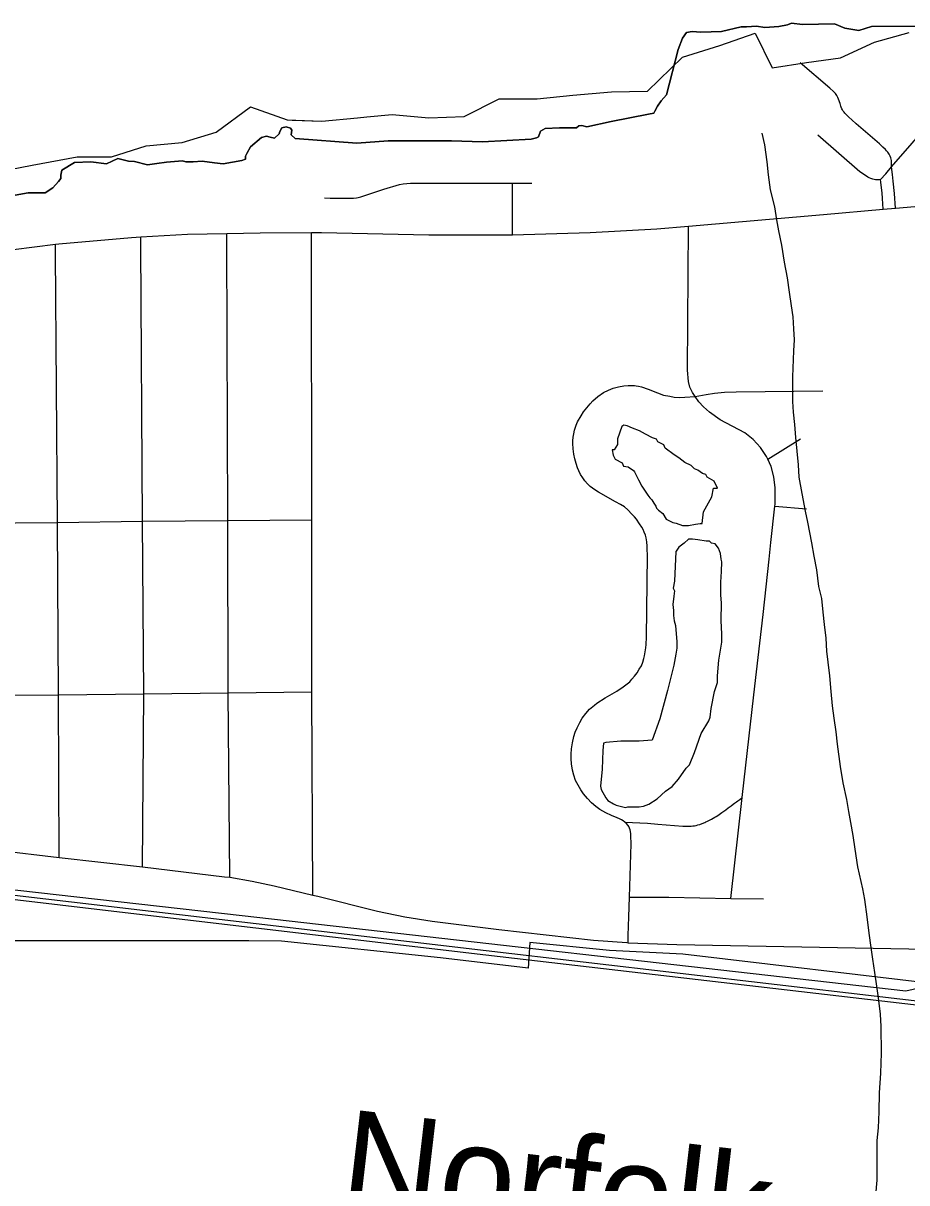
# Model space of a CAD drawing. Extents: x 0 to 34, y 0 to 22.
# Drawn here: x 4.0374 to 4.2832, y 18.1351 to 18.4578 of the extents above; entities that cross this region are included whole.
import ezdxf

# ---------------------------------------------------------------- set-up
doc = ezdxf.new("R2010")
doc.units = 0
for name, color, linetype in [('GM_X_City_Street', 7, 'Continuous'), ('GM_X_Corporation', 7, 'Continuous'), ('GM_X_County_Road', 7, 'Continuous'), ('GM_X_Major_Lake', 7, 'Continuous'), ('GM_X_Minor_River', 7, 'Continuous'), ('GM_X_Rail_Line', 7, 'Continuous'), ('GM_X_Rail_Line_Text', 7, 'Continuous'), ('GM_X_State_Route', 7, 'Continuous')]:
    doc.layers.add(name, color=color, linetype=linetype)

msp = doc.modelspace()

# ---------------------------------------------------------------- linework, layer by layer
at = {"layer": 'GM_X_City_Street'}
for p, q in [((4.279, 18.41786), (4.29374, 18.4348)), ((4.1735, 18.39893), (4.17353, 18.41333)), ((4.17353, 18.41333), (4.17892, 18.41334)), ((4.24455, 18.33652), (4.25367, 18.34212)), ((4.24652, 18.32339), (4.25533, 18.32267)), ((4.23431, 18.21429), (4.23744, 18.24232)), ((4.23431, 18.21429), (4.24335, 18.21412))]:
    msp.add_line(p, q, dxfattribs=at)
for points in [[(4.279, 18.41786), (4.279, 18.41881), (4.27899, 18.41917), (4.27896, 18.41957), (4.27879, 18.42036), (4.2786, 18.42084), (4.27834, 18.42134), (4.27815, 18.42167), (4.27795, 18.42192), (4.27762, 18.42233), (4.27732, 18.42267), (4.27658, 18.42334), (4.2756, 18.42427), (4.26914, 18.42981), (4.26795, 18.43089), (4.2671, 18.43168), (4.26657, 18.43223), (4.26603, 18.4328), (4.2658, 18.43307), (4.26557, 18.43337), (4.26537, 18.4337), (4.26519, 18.43403), (4.265, 18.43444), (4.26489, 18.43476), (4.26467, 18.43552), (4.26428, 18.43665), (4.26407, 18.43713), (4.26376, 18.43771), (4.26337, 18.43824), (4.26282, 18.43881), (4.26184, 18.43976), (4.2536, 18.44678)], [(4.27593, 18.41429), (4.27541, 18.41424), (4.27498, 18.41424), (4.2745, 18.41427), (4.27383, 18.41442), (4.27327, 18.41457), (4.27273, 18.4148), (4.27242, 18.41498), (4.27172, 18.41541), (4.27021, 18.4165), (4.25845, 18.42662)], [(4.27593, 18.41429), (4.27738, 18.41592), (4.279, 18.41786)], [(4.28008, 18.40637), (4.27978, 18.41046), (4.27948, 18.41383), (4.27926, 18.41569), (4.279, 18.41786)], [(4.12125, 18.40919), (4.12278, 18.40915), (4.12891, 18.40912), (4.12933, 18.40913), (4.13014, 18.40921), (4.13064, 18.4093), (4.13135, 18.40948), (4.13191, 18.40965), (4.13771, 18.41167), (4.14212, 18.41296), (4.14311, 18.41311), (4.14418, 18.41325), (4.14516, 18.41332), (4.17353, 18.41333)], [(4.27664, 18.40607), (4.27647, 18.40901), (4.27634, 18.41065), (4.27623, 18.41205), (4.27593, 18.41429)], [(4.09486, 18.22015), (4.09442, 18.27149), (4.09437, 18.31946), (4.09409, 18.39677), (4.09408, 18.39931)], [(4.11799, 18.2152), (4.11774, 18.27179), (4.11768, 18.31958), (4.11759, 18.39604), (4.11759, 18.39959)], [(4.2244, 18.35392), (4.22358, 18.35508), (4.2229, 18.35654), (4.22247, 18.35809), (4.2222, 18.36126), (4.22252, 18.40136)], [(4.04744, 18.2257), (4.04719, 18.27094), (4.04696, 18.31888), (4.0464, 18.39387), (4.04638, 18.39629)], [(4.07059, 18.22306), (4.07101, 18.27124), (4.07059, 18.31925), (4.07015, 18.39584), (4.07014, 18.39838)], [(4.20483, 18.23554), (4.20432, 18.23587), (4.20386, 18.23615), (4.20333, 18.23641), (4.20267, 18.23668), (4.20106, 18.23736), (4.19946, 18.23806), (4.19783, 18.23904), (4.19671, 18.23989), (4.19547, 18.24092), (4.19442, 18.24206), (4.19329, 18.24334), (4.19252, 18.24447), (4.19176, 18.24576), (4.19108, 18.24713), (4.19059, 18.24859), (4.19023, 18.25001), (4.18998, 18.25173), (4.1899, 18.25315), (4.1899, 18.2544), (4.18998, 18.25593), (4.19022, 18.25757), (4.19062, 18.25932), (4.19097, 18.26051), (4.19151, 18.26178), (4.19224, 18.26325), (4.19296, 18.26444), (4.19393, 18.26573), (4.19498, 18.2669), (4.19631, 18.26807), (4.19702, 18.26865), (4.19933, 18.27009), (4.20257, 18.27199), (4.20436, 18.27314), (4.20546, 18.27398), (4.20614, 18.27456), (4.20678, 18.27526), (4.20752, 18.27611), (4.20823, 18.27704), (4.20881, 18.27804), (4.20939, 18.27901), (4.20978, 18.27998), (4.21007, 18.28101), (4.21027, 18.28178), (4.21049, 18.28291), (4.21065, 18.28404), (4.21071, 18.28493), (4.21085, 18.28695), (4.21107, 18.30973), (4.21103, 18.31157), (4.21101, 18.31234), (4.2109, 18.31348), (4.21069, 18.31462), (4.21052, 18.31535), (4.21019, 18.31616), (4.20987, 18.31693), (4.2095, 18.31761), (4.2089, 18.31854), (4.20805, 18.31977), (4.20748, 18.32048), (4.20677, 18.32122), (4.20561, 18.32238), (4.20465, 18.32323), (4.20358, 18.3239), (4.20222, 18.32467), (4.19744, 18.32732), (4.19641, 18.32793), (4.19519, 18.32886), (4.19441, 18.32961), (4.19367, 18.33048), (4.19306, 18.33132), (4.19247, 18.33225), (4.19196, 18.33328), (4.19164, 18.33409), (4.19125, 18.33532), (4.19089, 18.33664), (4.19064, 18.33787), (4.19041, 18.33935), (4.19031, 18.34087), (4.19031, 18.34158), (4.19041, 18.34264), (4.19057, 18.34358), (4.19081, 18.34459), (4.19096, 18.34513), (4.19125, 18.34594), (4.19163, 18.34687), (4.1926, 18.34858), (4.19327, 18.34964), (4.19418, 18.35081), (4.19515, 18.35191), (4.19589, 18.35271), (4.19727, 18.35395), (4.19889, 18.35504), (4.20025, 18.35575), (4.20157, 18.35623), (4.20306, 18.35662), (4.20452, 18.35688), (4.20571, 18.35698), (4.20666, 18.35702), (4.20749, 18.35697), (4.20796, 18.35694), (4.20857, 18.35684), (4.20943, 18.35661), (4.21128, 18.35601), (4.21391, 18.35493), (4.21556, 18.35435), (4.21727, 18.354), (4.21855, 18.3538), (4.22008, 18.35371), (4.22146, 18.35378), (4.2244, 18.35392)], [(4.2244, 18.35392), (4.22745, 18.35451), (4.22971, 18.3549), (4.23249, 18.35515), (4.23572, 18.35528), (4.25986, 18.35555)], [(4.24455, 18.33652), (4.24423, 18.33723), (4.24257, 18.33975), (4.24053, 18.34196), (4.23814, 18.34379), (4.23132, 18.34745), (4.22834, 18.34959), (4.22669, 18.35108), (4.22542, 18.35248), (4.2244, 18.35392)], [(4.24652, 18.32339), (4.24658, 18.32399), (4.24661, 18.32855), (4.24625, 18.33155), (4.24546, 18.33447), (4.24455, 18.33652)], [(4.23744, 18.24232), (4.23938, 18.25954), (4.24095, 18.27335), (4.24325, 18.29327), (4.24498, 18.30868), (4.24539, 18.31331), (4.24652, 18.32339)], [(3.78903, 18.31655), (3.8351, 18.31713), (3.88138, 18.31768), (3.92782, 18.31791), (3.9522, 18.31824), (3.97589, 18.31837), (3.9999, 18.31865), (4.02346, 18.31868), (4.04696, 18.31888), (4.07059, 18.31925), (4.09437, 18.31946), (4.11768, 18.31958)], [(3.88175, 18.27059), (3.92528, 18.27077), (3.92686, 18.27058), (3.92818, 18.27038), (3.92977, 18.27017), (3.9325, 18.27008), (3.95242, 18.27026), (3.97624, 18.27041), (3.99969, 18.27056), (4.02351, 18.27086), (4.04719, 18.27094), (4.07101, 18.27124), (4.09442, 18.27149), (4.11774, 18.27179)], [(4.20483, 18.23554), (4.21109, 18.23518), (4.21393, 18.23498), (4.22093, 18.2344), (4.22168, 18.23436), (4.22218, 18.23435), (4.22273, 18.23437), (4.22322, 18.2344), (4.22369, 18.23444), (4.22414, 18.23452), (4.22459, 18.23461), (4.22506, 18.23474), (4.22561, 18.23488), (4.22633, 18.23512), (4.22701, 18.2354), (4.22732, 18.23555), (4.2278, 18.23576), (4.22837, 18.23606), (4.2289, 18.23635), (4.22983, 18.23685), (4.23024, 18.2371), (4.23063, 18.23736), (4.23104, 18.23763), (4.23142, 18.23789), (4.23181, 18.23815), (4.23237, 18.23856), (4.23288, 18.23894), (4.23358, 18.23945), (4.23437, 18.24005), (4.23494, 18.24047), (4.23531, 18.24074), (4.2359, 18.24118), (4.23623, 18.24142), (4.23674, 18.2418), (4.23744, 18.24232)], [(4.20605, 18.21467), (4.20651, 18.22943), (4.20647, 18.23168), (4.20644, 18.23222), (4.20635, 18.23291), (4.20624, 18.23334), (4.20608, 18.23381), (4.20588, 18.23428), (4.2057, 18.23459), (4.20519, 18.2352), (4.20483, 18.23554)], [(4.20572, 18.20196), (4.20576, 18.20392), (4.20588, 18.2092), (4.20605, 18.21467)], [(4.20605, 18.21467), (4.21707, 18.21461), (4.23431, 18.21429)]]:
    msp.add_lwpolyline(points, dxfattribs=at)
at = {"layer": 'GM_X_Corporation'}
for points in [[(4.28554, 18.45701), (4.27342, 18.45686), (4.26987, 18.45583), (4.26596, 18.45642), (4.26315, 18.4576), (4.2542, 18.45745), (4.25117, 18.45782), (4.25006, 18.45738), (4.24763, 18.45693), (4.24378, 18.45664), (4.24142, 18.45701), (4.23868, 18.45679), (4.23713, 18.45679), (4.23166, 18.45553), (4.22597, 18.45531), (4.22353, 18.45553), (4.22198, 18.45523), (4.22079, 18.45361), (4.21961, 18.4505), (4.21636, 18.43787), (4.21488, 18.43624), (4.21385, 18.43476), (4.21318, 18.43336), (4.21289, 18.43276), (4.21133, 18.43247), (4.20099, 18.43047), (4.19419, 18.429), (4.19286, 18.42937), (4.19197, 18.42922), (4.1913, 18.4287), (4.18658, 18.4287), (4.18258, 18.42855), (4.18133, 18.42774), (4.18081, 18.42619), (4.18022, 18.42589), (4.17874, 18.42552), (4.16522, 18.42478), (4.15657, 18.42508), (4.13898, 18.42508), (4.13024, 18.42446), (4.11311, 18.42574), (4.112, 18.42678), (4.11215, 18.42804), (4.11178, 18.42863), (4.1106, 18.429), (4.10934, 18.4287), (4.10882, 18.42767), (4.1086, 18.42708), (4.10736, 18.42586), (4.10616, 18.42611), (4.10513, 18.42641), (4.10372, 18.42597), (4.10069, 18.42338), (4.09958, 18.42157), (4.09929, 18.42079), (4.09921, 18.41998), (4.09825, 18.41961), (4.09301, 18.41865), (4.09064, 18.41895), (4.08717, 18.41946), (4.08473, 18.41924), (4.08266, 18.41924), (4.08177, 18.41954), (4.07726, 18.41917), (4.0746, 18.4188), (4.07201, 18.41843), (4.06839, 18.41931), (4.0667, 18.41939), (4.06374, 18.4202), (4.06059, 18.41872), (4.0562, 18.41924), (4.05169, 18.41909), (4.04814, 18.41695), (4.04785, 18.41554), (4.04785, 18.41458), (4.04726, 18.41377), (4.04563, 18.412), (4.04356, 18.41059), (4.03883, 18.41059), (4.03514, 18.41)], [(4.03514, 18.41), (4.03883, 18.41059), (4.04356, 18.41059), (4.04563, 18.412), (4.04726, 18.41377), (4.04785, 18.41458), (4.04785, 18.41554), (4.04814, 18.41695), (4.05169, 18.41909), (4.0562, 18.41924), (4.06059, 18.41872), (4.06374, 18.4202), (4.0667, 18.41939), (4.06839, 18.41931), (4.07201, 18.41843), (4.0746, 18.4188), (4.07726, 18.41917), (4.08177, 18.41954), (4.08266, 18.41924), (4.08473, 18.41924), (4.08717, 18.41946), (4.09064, 18.41895), (4.09301, 18.41865), (4.09825, 18.41961), (4.09921, 18.41998), (4.09929, 18.42079), (4.09958, 18.42157), (4.10069, 18.42338), (4.10372, 18.42597), (4.10513, 18.42641), (4.10616, 18.42611), (4.10736, 18.42586), (4.1086, 18.42708), (4.10882, 18.42767), (4.10934, 18.4287), (4.1106, 18.429), (4.11178, 18.42863), (4.11215, 18.42804), (4.112, 18.42678), (4.11311, 18.42574), (4.13024, 18.42446), (4.13898, 18.42508), (4.15657, 18.42508), (4.16522, 18.42478), (4.17874, 18.42552), (4.18022, 18.42589), (4.18081, 18.42619), (4.18133, 18.42774), (4.18258, 18.42855), (4.18658, 18.4287), (4.1913, 18.4287), (4.19197, 18.42922), (4.19286, 18.42937), (4.19419, 18.429), (4.20099, 18.43047), (4.21133, 18.43247), (4.21289, 18.43276), (4.21318, 18.43336), (4.21385, 18.43476), (4.21488, 18.43624), (4.21636, 18.43787), (4.21961, 18.4505), (4.22079, 18.45361), (4.22198, 18.45523), (4.22353, 18.45553), (4.22597, 18.45531), (4.23166, 18.45553), (4.23713, 18.45679), (4.23868, 18.45679), (4.24142, 18.45701), (4.24378, 18.45664), (4.24763, 18.45693), (4.25006, 18.45738), (4.25117, 18.45782), (4.2542, 18.45745), (4.26315, 18.4576), (4.26596, 18.45642), (4.26987, 18.45583), (4.27342, 18.45686), (4.28554, 18.45701)], [(4.03514, 18.41), (4.03883, 18.41059), (4.04356, 18.41059), (4.04563, 18.412), (4.04726, 18.41377), (4.04785, 18.41458), (4.04785, 18.41554), (4.04814, 18.41695), (4.05169, 18.41909), (4.0562, 18.41924), (4.06059, 18.41872), (4.06374, 18.4202), (4.0667, 18.41939), (4.06839, 18.41931), (4.07201, 18.41843), (4.0746, 18.4188), (4.07726, 18.41917), (4.08177, 18.41954), (4.08266, 18.41924), (4.08473, 18.41924), (4.08717, 18.41946), (4.09064, 18.41895), (4.09301, 18.41865), (4.09825, 18.41961), (4.09921, 18.41998), (4.09929, 18.42079), (4.09958, 18.42157), (4.10069, 18.42338), (4.10372, 18.42597), (4.10513, 18.42641), (4.10616, 18.42611), (4.10736, 18.42586), (4.1086, 18.42708), (4.10882, 18.42767), (4.10934, 18.4287), (4.1106, 18.429), (4.11178, 18.42863), (4.11215, 18.42804), (4.112, 18.42678), (4.11311, 18.42574), (4.13024, 18.42446), (4.13898, 18.42508), (4.15657, 18.42508), (4.16522, 18.42478), (4.17874, 18.42552), (4.18022, 18.42589), (4.18081, 18.42619), (4.18133, 18.42774), (4.18258, 18.42855), (4.18658, 18.4287), (4.1913, 18.4287), (4.19197, 18.42922), (4.19286, 18.42937), (4.19419, 18.429), (4.20099, 18.43047), (4.21133, 18.43247), (4.21289, 18.43276), (4.21318, 18.43336), (4.21385, 18.43476), (4.21488, 18.43624), (4.21636, 18.43787), (4.21961, 18.4505), (4.22079, 18.45361), (4.22198, 18.45523), (4.22353, 18.45553), (4.22597, 18.45531), (4.23166, 18.45553), (4.23713, 18.45679), (4.23868, 18.45679), (4.24142, 18.45701), (4.24378, 18.45664), (4.24763, 18.45693), (4.25006, 18.45738), (4.25117, 18.45782), (4.2542, 18.45745), (4.26315, 18.4576), (4.26596, 18.45642), (4.26987, 18.45583), (4.27342, 18.45686), (4.28554, 18.45701)], [(4.29313, 18.1902), (4.22095, 18.19879), (4.20055, 18.19974), (4.17839, 18.20205), (4.17792, 18.19489), (4.15347, 18.19777), (4.1093, 18.20239), (4.10014, 18.20248), (3.99865, 18.20243)]]:
    msp.add_lwpolyline(points, dxfattribs=at)
at = {"layer": 'GM_X_County_Road'}
for p, q in [((4.02367, 18.22842), (4.04744, 18.2257)), ((4.04744, 18.2257), (4.07059, 18.22306))]:
    msp.add_line(p, q, dxfattribs=at)
for points in [[(4.07059, 18.22306), (4.09343, 18.22033), (4.09486, 18.22015)], [(4.09486, 18.22015), (4.10114, 18.21909), (4.10725, 18.21782), (4.11799, 18.2152)], [(4.11799, 18.2152), (4.11936, 18.21486), (4.13596, 18.21072), (4.14356, 18.20915), (4.15122, 18.20794), (4.16975, 18.20564), (4.19603, 18.20269), (4.20532, 18.20198), (4.20572, 18.20196)], [(4.20572, 18.20196), (4.21927, 18.20141), (4.29372, 18.20002)]]:
    msp.add_lwpolyline(points, dxfattribs=at)
at = {"layer": 'GM_X_Major_Lake'}
for points in [[(4.13302, 18.43174), (4.14004, 18.43243), (4.15027, 18.43148), (4.16013, 18.43186), (4.1698, 18.4368), (4.18042, 18.4368), (4.19028, 18.43775), (4.20108, 18.4387), (4.21113, 18.4389), (4.2208, 18.44839), (4.23123, 18.45162), (4.24108, 18.45504), (4.24582, 18.44536), (4.2553, 18.44688), (4.26478, 18.44821), (4.27426, 18.45258), (4.28393, 18.45524)], [(4.09112, 18.42748), (4.1006, 18.43451), (4.11084, 18.4309), (4.12051, 18.43052), (4.13037, 18.43148), (4.13302, 18.43174)], [(4.11222, 18.43085), (4.12051, 18.43052), (4.13037, 18.43148), (4.13302, 18.43174)], [(3.9952, 18.41207), (4.00145, 18.41018), (4.01093, 18.40905), (4.02079, 18.40829), (4.03027, 18.41646), (4.03993, 18.41836), (4.05245, 18.42064), (4.06193, 18.42064), (4.07159, 18.42368), (4.08164, 18.42463), (4.09112, 18.42748)]]:
    msp.add_lwpolyline(points, dxfattribs=at)
at = {"layer": 'GM_X_Minor_River'}
for points in [[(4.24288, 18.42723), (4.24366, 18.424), (4.24425, 18.41925), (4.24465, 18.41564), (4.24524, 18.41146), (4.2464, 18.40672), (4.24699, 18.40311), (4.24758, 18.40007), (4.24836, 18.39609), (4.24914, 18.39134), (4.24992, 18.38697), (4.25051, 18.38298), (4.2511, 18.37918), (4.2515, 18.37614), (4.2517, 18.37273), (4.25191, 18.36969), (4.25173, 18.36664), (4.25139, 18.35942), (4.25143, 18.35258), (4.25163, 18.34954), (4.25203, 18.34612), (4.25224, 18.34251), (4.25304, 18.33491), (4.25324, 18.33149), (4.25402, 18.32693), (4.255, 18.322), (4.25558, 18.31896), (4.25675, 18.31327), (4.25734, 18.30947), (4.25812, 18.30567), (4.25871, 18.30111), (4.25949, 18.29769), (4.25989, 18.29389), (4.26029, 18.29047), (4.26068, 18.28668), (4.26089, 18.28307), (4.26129, 18.28003), (4.26169, 18.27623), (4.26209, 18.27186), (4.26249, 18.26787), (4.26289, 18.26445), (4.26347, 18.26065), (4.26387, 18.25723), (4.26466, 18.25097), (4.26545, 18.24641), (4.26642, 18.24185), (4.26701, 18.23843), (4.26759, 18.23539), (4.26818, 18.23179), (4.26877, 18.22799), (4.26955, 18.22305), (4.27091, 18.21698), (4.2715, 18.21394), (4.27209, 18.20919), (4.27268, 18.20463), (4.27327, 18.20064), (4.27367, 18.19741), (4.27426, 18.19362), (4.27485, 18.18982), (4.27524, 18.18659), (4.27584, 18.18203), (4.27604, 18.17861), (4.27608, 18.1712), (4.27592, 18.16569), (4.27557, 18.16018), (4.27541, 18.15485), (4.27524, 18.15048), (4.27488, 18.14687), (4.27493, 18.13585), (4.27457, 18.13166)], [(4.22081, 18.31809), (4.22252, 18.31808), (4.22442, 18.31845), (4.22575, 18.31862), (4.22632, 18.31862), (4.22672, 18.32184), (4.22903, 18.326), (4.22943, 18.32847), (4.23057, 18.32846), (4.22963, 18.33037), (4.22774, 18.33152), (4.22737, 18.33228), (4.22642, 18.33248), (4.2251, 18.33344), (4.22415, 18.33383), (4.22321, 18.33478), (4.22151, 18.33555), (4.21981, 18.3369), (4.21848, 18.33767), (4.21603, 18.33958), (4.21566, 18.34053), (4.21396, 18.34131), (4.21358, 18.34207), (4.21244, 18.34246), (4.21055, 18.34342), (4.20885, 18.34438), (4.20696, 18.34516), (4.20544, 18.34574), (4.2045, 18.34593), (4.20392, 18.34556), (4.20276, 18.34215), (4.20275, 18.34063), (4.20179, 18.33912), (4.20122, 18.33912), (4.20158, 18.3376), (4.20214, 18.33646), (4.20404, 18.3355), (4.20441, 18.33454), (4.20574, 18.33434), (4.20723, 18.33332)], [(4.20723, 18.33332), (4.20744, 18.333), (4.20781, 18.33224), (4.20856, 18.33071), (4.20949, 18.329), (4.21025, 18.32785), (4.21081, 18.32709), (4.21118, 18.32652), (4.21175, 18.32575), (4.21231, 18.32518), (4.21288, 18.32423), (4.21344, 18.32346), (4.21363, 18.32289), (4.21419, 18.32232), (4.21532, 18.32136), (4.21626, 18.31983), (4.21815, 18.31887), (4.2191, 18.31867), (4.22081, 18.31809)], [(4.21901, 18.31077), (4.2186, 18.30254), (4.2182, 18.30064), (4.21858, 18.29988), (4.21838, 18.29836), (4.21817, 18.29609), (4.21835, 18.29438), (4.21834, 18.29305), (4.21852, 18.29153), (4.21889, 18.2902), (4.21923, 18.28564), (4.21922, 18.28393), (4.21901, 18.28222), (4.21842, 18.27919), (4.21666, 18.27217), (4.21451, 18.26421), (4.21238, 18.25834), (4.20877, 18.25799), (4.20364, 18.25803), (4.19946, 18.25768), (4.19889, 18.2575), (4.19868, 18.25541), (4.19845, 18.25029), (4.19804, 18.24554), (4.19822, 18.24459), (4.19953, 18.2423), (4.2001, 18.24154), (4.20161, 18.24058), (4.20236, 18.24019), (4.20502, 18.2396), (4.20559, 18.23979), (4.20882, 18.23977), (4.20996, 18.23995), (4.21148, 18.2405), (4.21377, 18.24201), (4.21607, 18.24408), (4.21798, 18.24539), (4.2197, 18.24747), (4.22181, 18.25049), (4.22277, 18.25143), (4.22413, 18.25484), (4.22606, 18.26014), (4.22818, 18.26373), (4.22857, 18.26468), (4.22878, 18.26715), (4.22976, 18.27189), (4.23054, 18.27435), (4.23055, 18.27625), (4.23097, 18.28061), (4.23176, 18.28554), (4.23178, 18.28782), (4.23162, 18.29162), (4.23166, 18.29656), (4.23148, 18.29864), (4.23151, 18.30225), (4.23172, 18.30529), (4.23174, 18.30795), (4.23156, 18.30871), (4.23138, 18.31023), (4.23082, 18.31175), (4.22988, 18.3129), (4.22893, 18.31309), (4.22837, 18.31367), (4.22742, 18.31368), (4.22514, 18.31407), (4.22363, 18.31427), (4.22249, 18.31428), (4.22134, 18.31315), (4.21981, 18.31202), (4.21904, 18.31089), (4.21901, 18.31077)], [(4.21607, 18.24408), (4.21798, 18.24539), (4.2197, 18.24747), (4.22181, 18.25049), (4.22277, 18.25143), (4.22413, 18.25484), (4.22606, 18.26014), (4.22818, 18.26373), (4.22857, 18.26468), (4.22878, 18.26715), (4.22976, 18.27189), (4.23054, 18.27435), (4.23055, 18.27625), (4.23097, 18.28061), (4.23176, 18.28554), (4.23178, 18.28782), (4.23162, 18.29162), (4.23166, 18.29656), (4.23148, 18.29864), (4.23151, 18.30225), (4.23172, 18.30529), (4.23174, 18.30795), (4.23156, 18.30871), (4.23138, 18.31023), (4.23082, 18.31175), (4.22988, 18.3129), (4.22893, 18.31309), (4.22837, 18.31367), (4.22742, 18.31368), (4.22514, 18.31407), (4.22363, 18.31427), (4.22249, 18.31428), (4.22134, 18.31315), (4.21981, 18.31202), (4.21904, 18.31089), (4.21901, 18.31077)], [(4.21901, 18.31077), (4.2186, 18.30254), (4.2182, 18.30064), (4.21858, 18.29988), (4.21838, 18.29836), (4.21817, 18.29609), (4.21835, 18.29438), (4.21834, 18.29305), (4.21852, 18.29153), (4.21889, 18.2902), (4.21923, 18.28564), (4.21922, 18.28393), (4.21901, 18.28222), (4.21842, 18.27919), (4.21666, 18.27217), (4.21451, 18.26421), (4.21238, 18.25834), (4.20877, 18.25799), (4.20364, 18.25803), (4.19946, 18.25768), (4.19889, 18.2575), (4.19868, 18.25541), (4.19845, 18.25029), (4.19804, 18.24554), (4.19822, 18.24459), (4.19953, 18.2423), (4.2001, 18.24154), (4.20161, 18.24058), (4.20236, 18.24019), (4.20502, 18.2396), (4.20559, 18.23979), (4.20882, 18.23977), (4.20996, 18.23995), (4.21148, 18.2405), (4.21377, 18.24201), (4.21607, 18.24408)]]:
    msp.add_lwpolyline(points, dxfattribs=at)
at = {"layer": 'GM_X_Rail_Line'}
for points in [[(3.25843, 18.37163), (3.51204, 18.29384), (3.54254, 18.28489), (3.56259, 18.2795), (3.5771, 18.27586), (3.59392, 18.27196), (3.61663, 18.26707), (3.64792, 18.26109), (3.67605, 18.25663), (3.70008, 18.25354), (3.88217, 18.23193), (3.88921, 18.23118), (3.97847, 18.22066), (4.05944, 18.21113), (4.16611, 18.19861), (4.30105, 18.18289), (4.6693, 18.13987)], [(3.25878, 18.37274), (3.51237, 18.29495), (3.54285, 18.28601), (3.56289, 18.28063), (3.57737, 18.27698), (3.59418, 18.27309), (3.61686, 18.26821), (3.64813, 18.26224), (3.67622, 18.25778), (3.70023, 18.25469), (3.8823, 18.23308), (3.88934, 18.23234), (3.97861, 18.22181), (4.05958, 18.21228), (4.16624, 18.19977), (4.30119, 18.18404), (4.66944, 18.14103)], [(3.88206, 18.23221), (3.88717, 18.23336), (4.09832, 18.20952), (4.28293, 18.18859), (4.2899, 18.19014), (4.29393, 18.19537), (4.29726, 18.1977), (4.30094, 18.19887), (4.31081, 18.19958)]]:
    msp.add_lwpolyline(points, dxfattribs=at)
at = {"layer": 'GM_X_State_Route'}
for points in [[(4.11759, 18.39959), (4.12039, 18.39962), (4.15027, 18.3989), (4.1735, 18.39893), (4.19517, 18.39958), (4.21371, 18.4006), (4.22252, 18.40136), (4.26006, 18.4046), (4.27664, 18.40607), (4.28008, 18.40637), (4.29825, 18.40797), (4.32656, 18.41046), (4.32758, 18.41054), (4.3461, 18.41216)], [(3.97563, 18.38549), (3.98269, 18.3866), (3.99944, 18.38932), (4.02877, 18.39407), (4.04638, 18.39629), (4.04734, 18.39642), (4.06753, 18.39822), (4.07014, 18.39838), (4.0831, 18.39914), (4.09408, 18.39931)], [(4.09408, 18.39931), (4.10337, 18.39946), (4.11759, 18.39959)]]:
    msp.add_lwpolyline(points, dxfattribs=at)

# ---------------------------------------------------------------- texts
at = {"layer": 'GM_X_Rail_Line_Text'}
msp.add_text('Norfolk', height=0.028314, rotation=353.3164, dxfattribs=at).set_placement((4.12478, 18.12751))

doc.saveas('drawing.dxf')
